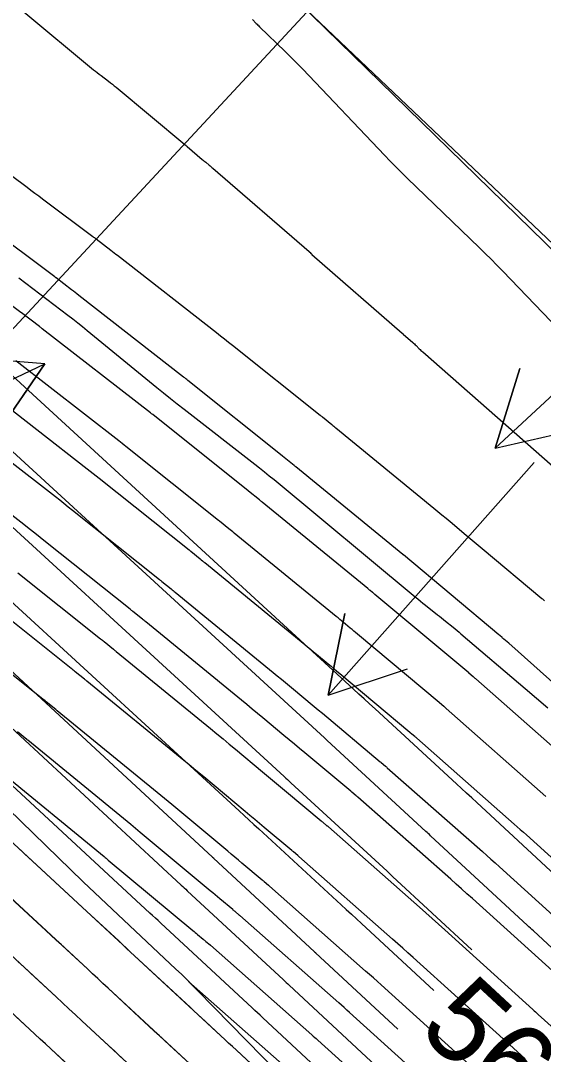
# Model space of a CAD drawing. Extents: x 954385 to 988206, y 1868364 to 1924553.
# Drawn here: x 955770.3 to 955807.8, y 1922926.4 to 1923000.7 of the extents above; entities that cross this region are included whole.
import ezdxf

# ---------------------------------------------------------------- set-up
doc = ezdxf.new("R2010")
doc.units = 0
for name, color, linetype in [('1', 7, 'Continuous'), ('Default', 7, 'Continuous'), ('Ex_Major Contours', 7, 'Continuous'), ('Ex_Minor Contours', 7, 'Continuous'), ('Perimeter', 7, 'Continuous'), ('Proposed Fill', 7, 'Continuous'), ('Slopes', 7, 'Continuous')]:
    doc.layers.add(name, color=color, linetype=linetype)

msp = doc.modelspace()

# ---------------------------------------------------------------- linework, layer by layer
for points in [[(955770.491, 1923001.305), (955775.511, 1922997.159), (955775.643, 1922997.052), (955775.776, 1922996.945), (955775.91, 1922996.84), (955776.045, 1922996.737), (955776.588, 1922996.325), (955776.723, 1922996.221), (955776.857, 1922996.116), (955776.989, 1922996.009), (955777.121, 1922995.901), (955782.055, 1922991.78), (955782.069, 1922991.769), (955782.083, 1922991.757), (955782.097, 1922991.746), (955782.111, 1922991.735), (955782.167, 1922991.69), (955782.181, 1922991.679), (955782.195, 1922991.667), (955782.209, 1922991.656), (955782.222, 1922991.644), (955783.308, 1922990.709), (955783.37, 1922990.656), (955783.432, 1922990.604), (955783.495, 1922990.552), (955783.558, 1922990.5), (955783.811, 1922990.295), (955783.873, 1922990.243), (955783.936, 1922990.191), (955783.998, 1922990.139), (955784.06, 1922990.086), (955790.976, 1922984.085), (955790.994, 1922984.069), (955791.012, 1922984.053), (955791.03, 1922984.036), (955791.047, 1922984.019), (955791.116, 1922983.95), (955791.133, 1922983.932), (955791.151, 1922983.916), (955791.169, 1922983.899), (955791.187, 1922983.883), (955797.665, 1922978.228), (955797.672, 1922978.222), (955797.679, 1922978.216), (955797.685, 1922978.21), (955797.691, 1922978.204), (955797.717, 1922978.178), (955797.723, 1922978.172), (955797.729, 1922978.166), (955797.736, 1922978.16), (955797.743, 1922978.154), (955798.42, 1922977.562), (955798.482, 1922977.507), (955798.543, 1922977.451), (955798.602, 1922977.394), (955798.661, 1922977.336), (955798.894, 1922977.102), (955798.953, 1922977.044), (955799.013, 1922976.986), (955799.073, 1922976.93), (955799.135, 1922976.875), (955811.848, 1922965.701)], [(955769.611, 1922989.547), (955770.73, 1922988.711), (955771.009, 1922988.502), (955771.289, 1922988.293), (955771.568, 1922988.083), (955771.847, 1922987.874), (955775.449, 1922985.177), (955775.509, 1922985.132), (955775.57, 1922985.086), (955775.63, 1922985.04), (955775.69, 1922984.994), (955776.751, 1922984.179), (955776.868, 1922984.09), (955776.985, 1922984), (955777.101, 1922983.909), (955777.217, 1922983.819), (955784.338, 1922978.263), (955784.628, 1922978.037), (955784.917, 1922977.809), (955785.205, 1922977.581), (955785.493, 1922977.352), (955791.787, 1922972.319), (955791.825, 1922972.289), (955791.862, 1922972.258), (955791.9, 1922972.228), (955791.937, 1922972.198), (955792.612, 1922971.652), (955792.687, 1922971.591), (955792.762, 1922971.53), (955792.836, 1922971.469), (955792.911, 1922971.408), (955799.939, 1922965.641), (955800.23, 1922965.402), (955800.52, 1922965.162), (955800.81, 1922964.921), (955801.099, 1922964.679), (955802.253, 1922963.712), (955802.541, 1922963.47), (955802.83, 1922963.228), (955803.119, 1922962.986), (955803.407, 1922962.744), (955807.681, 1922959.159), (955807.731, 1922959.117), (955807.879, 1922958.992)], [(955812.742, 1922949.314), (955805.316, 1922955.937), (955805.309, 1922955.943), (955804.964, 1922956.235), (955804.933, 1922956.26), (955804.903, 1922956.285), (955804.873, 1922956.311), (955804.843, 1922956.336), (955804.663, 1922956.487), (955804.602, 1922956.538), (955797.747, 1922962.284), (955797.727, 1922962.301), (955797.707, 1922962.318), (955790.032, 1922968.615), (955790, 1922968.641), (955789.968, 1922968.668), (955789.935, 1922968.694), (955789.902, 1922968.721), (955789.077, 1922969.389), (955789.059, 1922969.404), (955782.272, 1922974.83), (955782.198, 1922974.889), (955782.124, 1922974.948), (955782.049, 1922975.007), (955781.974, 1922975.065), (955774.446, 1922980.939), (955774.318, 1922981.038), (955774.19, 1922981.137), (955774.062, 1922981.236), (955773.934, 1922981.335), (955772.823, 1922982.188), (955772.799, 1922982.206), (955772.775, 1922982.224), (955772.752, 1922982.242), (955772.728, 1922982.26), (955767.761, 1922985.975)], [(955810.266, 1922946.905), (955802.943, 1922953.374), (955802.899, 1922953.413), (955802.854, 1922953.451), (955802.81, 1922953.489), (955802.765, 1922953.527), (955802.448, 1922953.795), (955802.441, 1922953.801), (955795.7, 1922959.446), (955795.659, 1922959.481), (955795.617, 1922959.516), (955795.575, 1922959.551), (955795.533, 1922959.586), (955795.365, 1922959.726), (955795.323, 1922959.761), (955795.281, 1922959.796), (955795.239, 1922959.831), (955795.197, 1922959.865), (955787.61, 1922966.082), (955787.564, 1922966.12), (955787.517, 1922966.158), (955787.47, 1922966.196), (955787.424, 1922966.234), (955786.628, 1922966.877), (955786.606, 1922966.895), (955779.752, 1922972.366), (955779.71, 1922972.399), (955779.668, 1922972.433), (955779.625, 1922972.466), (955779.583, 1922972.499), (955771.825, 1922978.542), (955771.777, 1922978.58), (955771.729, 1922978.617), (955771.681, 1922978.654), (955771.633, 1922978.691), (955770.331, 1922979.689), (955770.313, 1922979.702), (955770.296, 1922979.716), (955764.23, 1922984.257)], [(955807.986, 1922944.922), (955800.833, 1922951.241), (955800.789, 1922951.279), (955800.746, 1922951.317), (955800.703, 1922951.354), (955800.659, 1922951.391), (955800.352, 1922951.65), (955800.323, 1922951.675), (955794.445, 1922956.598), (955794.319, 1922956.703), (955794.193, 1922956.808), (955794.067, 1922956.913), (955793.941, 1922957.019), (955793.438, 1922957.439), (955793.311, 1922957.544), (955793.185, 1922957.649), (955793.059, 1922957.753), (955792.932, 1922957.857), (955785.612, 1922963.855), (955785.517, 1922963.933), (955785.421, 1922964.011), (955785.326, 1922964.089), (955785.23, 1922964.166), (955784.555, 1922964.712), (955784.521, 1922964.739), (955784.487, 1922964.766), (955777.831, 1922970.08), (955777.701, 1922970.183), (955777.571, 1922970.286), (955777.441, 1922970.388), (955777.311, 1922970.49), (955769.93, 1922976.24)], [(955767.8, 1922974.119), (955775.039, 1922968.48), (955775.257, 1922968.31), (955775.475, 1922968.139), (955775.693, 1922967.967), (955775.909, 1922967.794), (955782.369, 1922962.638), (955782.397, 1922962.615), (955782.425, 1922962.593), (955782.453, 1922962.57), (955782.481, 1922962.547), (955783.157, 1922962.002), (955783.241, 1922961.933), (955783.325, 1922961.865), (955783.41, 1922961.796), (955783.494, 1922961.727), (955790.667, 1922955.85), (955790.878, 1922955.676), (955791.089, 1922955.502), (955791.3, 1922955.327), (955791.51, 1922955.152), (955792.35, 1922954.451), (955792.56, 1922954.276), (955792.77, 1922954.1), (955792.979, 1922953.925), (955793.189, 1922953.749), (955798.205, 1922949.548), (955798.242, 1922949.518), (955798.352, 1922949.425), (955798.561, 1922949.248), (955798.6, 1922949.215), (955798.638, 1922949.182), (955798.677, 1922949.149), (955798.715, 1922949.115), (955805.706, 1922942.939), (955805.925, 1922942.745), (955806.144, 1922942.551), (955806.362, 1922942.356), (955806.579, 1922942.16), (955813.479, 1922935.918)], [(955765.669, 1922972.001), (955772.767, 1922966.471), (955773.074, 1922966.232), (955773.379, 1922965.991), (955773.684, 1922965.75), (955773.988, 1922965.508), (955780.251, 1922960.509), (955780.29, 1922960.478), (955780.33, 1922960.446), (955780.369, 1922960.414), (955780.408, 1922960.383), (955781.083, 1922959.837), (955781.157, 1922959.778), (955781.23, 1922959.718), (955781.303, 1922959.659), (955781.376, 1922959.599), (955788.402, 1922953.842), (955788.698, 1922953.599), (955788.993, 1922953.355), (955789.288, 1922953.11), (955789.582, 1922952.865), (955790.758, 1922951.884), (955791.052, 1922951.638), (955791.346, 1922951.392), (955791.64, 1922951.147), (955791.934, 1922950.901), (955796.087, 1922947.422), (955796.122, 1922947.393), (955796.156, 1922947.365), (955796.462, 1922947.106), (955796.496, 1922947.077), (955796.53, 1922947.048), (955796.564, 1922947.019), (955796.597, 1922946.989), (955803.426, 1922940.957), (955803.731, 1922940.687), (955804.035, 1922940.416), (955804.338, 1922940.144), (955804.641, 1922939.871), (955811.337, 1922933.815)], [(955809.194, 1922931.712), (955802.703, 1922937.583), (955802.315, 1922937.932), (955801.927, 1922938.281), (955801.537, 1922938.628), (955801.147, 1922938.974), (955794.48, 1922944.863), (955794.451, 1922944.888), (955794.422, 1922944.913), (955794.393, 1922944.938), (955794.364, 1922944.963), (955794.058, 1922945.222), (955794.014, 1922945.259), (955793.97, 1922945.296), (955790.678, 1922948.053), (955790.3, 1922948.369), (955789.922, 1922948.685), (955789.545, 1922949), (955789.167, 1922949.316), (955787.654, 1922950.578), (955787.276, 1922950.894), (955786.897, 1922951.208), (955786.517, 1922951.521), (955786.137, 1922951.834), (955779.257, 1922957.471), (955779.196, 1922957.521), (955779.134, 1922957.572), (955779.072, 1922957.622), (955779.01, 1922957.672), (955778.335, 1922958.218), (955778.284, 1922958.259), (955778.234, 1922958.299), (955778.183, 1922958.34), (955778.132, 1922958.381), (955772.066, 1922963.223), (955771.675, 1922963.534), (955771.283, 1922963.844), (955770.89, 1922964.153), (955770.496, 1922964.461), (955763.537, 1922969.882)], [(955770.067, 1922960.999), (955776.014, 1922956.252), (955776.076, 1922956.202), (955776.138, 1922956.153), (955776.2, 1922956.103), (955776.262, 1922956.053), (955776.937, 1922955.507), (955776.988, 1922955.466), (955777.038, 1922955.425), (955777.089, 1922955.384), (955777.139, 1922955.342), (955783.899, 1922949.804), (955784.35, 1922949.433), (955784.801, 1922949.061), (955785.251, 1922948.688), (955785.7, 1922948.314), (955787.647, 1922946.689), (955788.073, 1922946.333), (955788.499, 1922945.977), (955788.925, 1922945.62), (955789.351, 1922945.264), (955791.852, 1922943.17), (955791.879, 1922943.147), (955791.906, 1922943.124), (955791.932, 1922943.102), (955791.959, 1922943.079), (955792.266, 1922942.82), (955792.29, 1922942.8), (955792.314, 1922942.779), (955792.338, 1922942.758), (955792.362, 1922942.737), (955798.907, 1922936.956), (955799.363, 1922936.551), (955799.818, 1922936.146), (955800.272, 1922935.739), (955800.725, 1922935.331), (955807.052, 1922929.608), (955807.148, 1922929.521), (955807.244, 1922929.434), (955807.34, 1922929.346), (955807.436, 1922929.259), (955808.564, 1922928.226)], [(955806.491, 1922926.06), (955805.362, 1922927.093), (955805.249, 1922927.196), (955805.136, 1922927.299), (955805.023, 1922927.402), (955804.909, 1922927.505), (955798.444, 1922933.353), (955798.078, 1922933.683), (955797.711, 1922934.012), (955797.343, 1922934.34), (955796.974, 1922934.667), (955790.244, 1922940.611), (955790.225, 1922940.628), (955790.206, 1922940.645), (955790.187, 1922940.661), (955790.168, 1922940.678), (955789.861, 1922940.936), (955789.829, 1922940.963), (955789.797, 1922940.99), (955789.766, 1922941.017), (955789.734, 1922941.043), (955787.756, 1922942.699), (955787.416, 1922942.984), (955787.076, 1922943.269), (955786.735, 1922943.554), (955786.394, 1922943.838), (955783.417, 1922946.324), (955783.061, 1922946.62), (955782.706, 1922946.915), (955782.349, 1922947.209), (955781.992, 1922947.502), (955775.021, 1922953.214), (955774.982, 1922953.246), (955774.943, 1922953.278), (955774.903, 1922953.31), (955774.864, 1922953.342), (955774.189, 1922953.888), (955774.115, 1922953.947), (955774.042, 1922954.006), (955773.969, 1922954.065), (955773.896, 1922954.124), (955767.773, 1922959.011)], [(955802.767, 1922925.401), (955796.162, 1922931.375), (955795.883, 1922931.627), (955795.603, 1922931.878), (955795.323, 1922932.128), (955795.041, 1922932.377), (955788.127, 1922938.485), (955788.113, 1922938.498), (955788.098, 1922938.51), (955788.084, 1922938.522), (955788.069, 1922938.535), (955787.763, 1922938.794), (955787.726, 1922938.825), (955787.689, 1922938.855), (955787.653, 1922938.886), (955787.616, 1922938.917), (955786.162, 1922940.135), (955785.907, 1922940.348), (955785.652, 1922940.561), (955785.397, 1922940.774), (955785.142, 1922940.987), (955781.133, 1922944.334), (955780.872, 1922944.552), (955780.61, 1922944.769), (955780.348, 1922944.985), (955780.085, 1922945.201), (955772.903, 1922951.086), (955772.875, 1922951.109), (955772.847, 1922951.132), (955772.819, 1922951.155), (955772.79, 1922951.178), (955772.115, 1922951.723), (955772.031, 1922951.792), (955771.946, 1922951.859), (955771.862, 1922951.927), (955771.777, 1922951.995), (955765.478, 1922957.023)], [(955800.625, 1922923.298), (955793.881, 1922929.397), (955793.689, 1922929.571), (955793.496, 1922929.744), (955793.302, 1922929.916), (955793.108, 1922930.088), (955786.009, 1922936.359), (955785.99, 1922936.376), (955785.971, 1922936.392), (955785.664, 1922936.651), (955785.623, 1922936.686), (955785.581, 1922936.721), (955785.54, 1922936.756), (955785.498, 1922936.791), (955784.567, 1922937.571), (955784.398, 1922937.712), (955784.229, 1922937.854), (955784.059, 1922937.995), (955783.89, 1922938.136), (955778.85, 1922942.344), (955778.683, 1922942.483), (955778.515, 1922942.623), (955778.347, 1922942.761), (955778.178, 1922942.9), (955770.785, 1922948.958), (955770.751, 1922948.985), (955770.717, 1922949.013), (955770.042, 1922949.559)], [(955768.667, 1922946.829), (955776.271, 1922940.598), (955776.345, 1922940.537), (955776.419, 1922940.476), (955776.493, 1922940.415), (955776.567, 1922940.354), (955782.638, 1922935.286), (955782.722, 1922935.216), (955782.805, 1922935.146), (955782.889, 1922935.076), (955782.972, 1922935.006), (955783.38, 1922934.664), (955783.427, 1922934.625), (955783.473, 1922934.586), (955783.52, 1922934.547), (955783.566, 1922934.508), (955783.873, 1922934.249), (955783.887, 1922934.237), (955783.892, 1922934.233), (955791.175, 1922927.799), (955791.282, 1922927.705), (955791.388, 1922927.61), (955791.494, 1922927.515), (955791.6, 1922927.419), (955798.581, 1922921.105)], [(955782.32, 1922931.625), (955789.242, 1922925.51), (955789.261, 1922925.493), (955789.28, 1922925.476), (955789.3, 1922925.459), (955789.319, 1922925.442), (955796.643, 1922918.817), (955796.673, 1922918.789), (955796.704, 1922918.762), (955796.734, 1922918.734), (955796.765, 1922918.706), (955798.195, 1922917.397), (955798.223, 1922917.371), (955803.913, 1922912.115)]]:
    msp.add_lwpolyline(points)
at = {"layer": '1'}
for points in [[(955808.952, 1922938.985), (955803.015, 1922944.484), (955802.654, 1922944.818), (955802.292, 1922945.152), (955801.931, 1922945.486), (955801.569, 1922945.82), (955795.713, 1922951.216), (955795.325, 1922951.573), (955794.938, 1922951.93), (955794.55, 1922952.286), (955794.162, 1922952.643), (955766.377, 1922978.171), (955766.326, 1922978.218), (955766.274, 1922978.266), (955766.222, 1922978.314), (955766.17, 1922978.362), (955765.577, 1922978.913), (955765.529, 1922978.957), (955765.482, 1922979.001), (955765.435, 1922979.045), (955765.387, 1922979.089), (955736.766, 1923005.556)], [(955730.059, 1923000.864), (955730.327, 1923000.616), (955730.596, 1923000.367), (955730.865, 1923000.118), (955731.134, 1922999.87), (955759.924, 1922973.246), (955759.967, 1922973.206), (955760.009, 1922973.167), (955760.603, 1922972.615), (955760.681, 1922972.543), (955760.758, 1922972.472), (955760.836, 1922972.4), (955760.914, 1922972.328), (955789.181, 1922946.357), (955789.302, 1922946.246), (955789.422, 1922946.135), (955789.543, 1922946.024), (955789.664, 1922945.913), (955796.574, 1922939.545), (955796.676, 1922939.451), (955796.777, 1922939.358), (955796.878, 1922939.264), (955796.98, 1922939.17), (955802.659, 1922933.91)], [(955786.929, 1923000.756), (955787.192, 1923000.479), (955787.248, 1923000.42), (955787.305, 1923000.362), (955787.362, 1923000.304), (955787.421, 1923000.247), (955789.251, 1922998.473), (955789.574, 1922998.157), (955789.894, 1922997.837), (955790.21, 1922997.515), (955790.524, 1922997.189), (955796.394, 1922991.015), (955796.802, 1922990.59), (955797.215, 1922990.169), (955797.632, 1922989.753), (955798.053, 1922989.341), (955803.189, 1922984.372), (955803.619, 1922983.952), (955804.045, 1922983.528), (955804.468, 1922983.1), (955804.886, 1922982.668), (955810.057, 1922977.28)], [(955770.131, 1922982.204), (955773.666, 1922979.511), (955774.018, 1922979.241), (955774.367, 1922978.967), (955774.714, 1922978.69), (955775.059, 1922978.41), (955780.051, 1922974.317), (955780.535, 1922973.923), (955781.022, 1922973.531), (955781.511, 1922973.143), (955782.003, 1922972.758), (955787.074, 1922968.813), (955787.425, 1922968.537), (955787.774, 1922968.259), (955788.121, 1922967.978), (955788.465, 1922967.694), (955798.596, 1922959.27), (955798.783, 1922959.116), (955798.97, 1922958.963), (955799.158, 1922958.811), (955799.348, 1922958.66), (955800.203, 1922957.982), (955800.344, 1922957.87), (955800.485, 1922957.758), (955800.626, 1922957.645), (955800.766, 1922957.533), (955801.328, 1922957.081), (955801.467, 1922956.967), (955801.607, 1922956.853), (955801.745, 1922956.737), (955801.882, 1922956.621), (955806.5, 1922952.678), (955807.314, 1922951.981), (955808.126, 1922951.281)], [(955833.208, 1922910.994), (955807.086, 1922935.26), (955806.979, 1922935.36), (955806.872, 1922935.459), (955806.765, 1922935.559), (955806.658, 1922935.658), (955799.698, 1922942.104), (955799.616, 1922942.18), (955799.535, 1922942.255), (955799.453, 1922942.33), (955799.372, 1922942.406), (955792.285, 1922948.936), (955792.233, 1922948.984), (955792.18, 1922949.033), (955792.128, 1922949.081), (955792.076, 1922949.129), (955763.556, 1922975.332)], [(955758.057, 1922969.522), (955785.967, 1922943.879), (955786.316, 1922943.559), (955786.664, 1922943.238), (955787.013, 1922942.917), (955787.362, 1922942.595), (955793.287, 1922937.136), (955793.653, 1922936.798), (955794.019, 1922936.46), (955794.385, 1922936.122), (955794.75, 1922935.783), (955799.937, 1922930.979)], [(955755.604, 1922966.925), (955784.039, 1922940.568), (955784.107, 1922940.506), (955784.129, 1922940.485), (955791.374, 1922933.755), (955791.43, 1922933.702), (955791.448, 1922933.685), (955797.344, 1922928.187)], [(955753.691, 1922964.609), (955781.796, 1922938.557), (955781.906, 1922938.455), (955782.016, 1922938.354), (955782.126, 1922938.252), (955782.235, 1922938.15), (955789.133, 1922931.742), (955789.238, 1922931.644), (955789.343, 1922931.547), (955789.447, 1922931.449), (955789.552, 1922931.352), (955796.456, 1922924.914)], [(955794.218, 1922922.899), (955787.655, 1922929.018), (955787.465, 1922929.196), (955787.274, 1922929.374), (955787.083, 1922929.551), (955786.892, 1922929.729), (955780.342, 1922935.814), (955780.145, 1922935.997), (955779.947, 1922936.18), (955779.75, 1922936.363), (955779.553, 1922936.546), (955751.777, 1922962.292)], [(955791.98, 1922920.884), (955785.759, 1922926.685), (955785.482, 1922926.943), (955785.206, 1922927.201), (955784.929, 1922927.458), (955784.652, 1922927.716), (955778.448, 1922933.479), (955778.164, 1922933.743), (955777.879, 1922934.007), (955777.594, 1922934.272), (955777.309, 1922934.536), (955749.864, 1922959.976)], [(955782.411, 1922925.703), (955776.555, 1922931.143), (955776.183, 1922931.489), (955775.811, 1922931.834), (955775.438, 1922932.18), (955775.066, 1922932.525), (955747.95, 1922957.659)], [(955746.037, 1922955.343), (955772.823, 1922930.514), (955773.283, 1922930.088), (955773.742, 1922929.661), (955774.202, 1922929.235), (955774.661, 1922928.808), (955780.171, 1922923.69)], [(955778.221, 1922921.407), (955772.435, 1922926.782), (955772.055, 1922927.135), (955771.674, 1922927.488), (955771.293, 1922927.841), (955770.913, 1922928.194), (955744.124, 1922953.026)]]:
    msp.add_lwpolyline(points, dxfattribs=at)
at = {"layer": 'Default'}
msp.add_line((955858.372, 1922937.149), (955453.201, 1923322.797), dxfattribs=at)
at = {"layer": 'Ex_Major Contours'}
msp.add_lwpolyline([(955782.411, 1922925.702), (955780.958, 1922927.052), (955780.595, 1922927.389), (955780.232, 1922927.726), (955779.869, 1922928.064), (955779.506, 1922928.401), (955776.555, 1922931.144), (955776.183, 1922931.489), (955775.811, 1922931.835), (955775.439, 1922932.18), (955775.067, 1922932.525), (955773.578, 1922933.906), (955773.205, 1922934.251), (955772.833, 1922934.596), (955772.461, 1922934.941), (955772.088, 1922935.286), (955769.235, 1922937.931)], dxfattribs=at)
at = {"layer": 'Ex_Minor Contours'}
for points in [[(955789.817, 1922922.899), (955785.758, 1922926.684), (955785.482, 1922926.942), (955785.205, 1922927.199), (955784.928, 1922927.457), (955784.651, 1922927.714), (955783.543, 1922928.744), (955783.266, 1922929.002), (955782.989, 1922929.259), (955782.712, 1922929.517), (955782.435, 1922929.774), (955778.449, 1922933.479), (955778.164, 1922933.743), (955777.879, 1922934.008), (955777.595, 1922934.272), (955777.31, 1922934.536), (955776.171, 1922935.592), (955775.886, 1922935.856), (955775.601, 1922936.12), (955775.316, 1922936.384), (955775.031, 1922936.648), (955771.127, 1922940.267), (955770.836, 1922940.537), (955770.545, 1922940.806), (955770.254, 1922941.076)], [(955777.475, 1922926.194), (955777.025, 1922926.611), (955776.576, 1922927.029), (955774.661, 1922928.808), (955774.202, 1922929.235), (955773.743, 1922929.662), (955773.283, 1922930.088), (955772.823, 1922930.514), (955770.979, 1922932.224), (955770.522, 1922932.648), (955770.065, 1922933.071)], [(955773.957, 1922925.368), (955772.435, 1922926.782), (955772.055, 1922927.135), (955771.674, 1922927.489), (955771.294, 1922927.842), (955770.913, 1922928.195), (955768.036, 1922930.862)]]:
    msp.add_lwpolyline(points, dxfattribs=at)
at = {"layer": 'Perimeter'}
for points in [[(955697.277, 1923091.036), (955727.599, 1923061.705), (955759.462, 1923031.62), (955791.176, 1923001.071), (955820.683, 1922972.263), (955842.265, 1922950.948), (955802.765, 1922910.953)], [(955788.816, 1922925.006), (955781.811, 1922932.144), (955781.416, 1922932.503), (955774.772, 1922938.789), (955767.591, 1922945.749), (955766.746, 1922946.533), (955759.925, 1922952.211), (955752.308, 1922958.724), (955750.988, 1922959.908), (955744.76, 1922964.747), (955736.807, 1922970.905), (955733.738, 1922973.18), (955728.675, 1922976.877), (955720.379, 1922982.68), (955715.5, 1922985.982), (955712.503, 1922987.995), (955704.411, 1922993.991), (955698.475, 1922998.944)]]:
    msp.add_lwpolyline(points, dxfattribs=at)
at = {"layer": 'Proposed Fill'}
msp.add_lwpolyline([(955802.765, 1922910.953), (955797.354, 1922916.518), (955795.949, 1922917.997), (955788.816, 1922925.006), (955781.811, 1922932.144), (955781.416, 1922932.503), (955774.772, 1922938.789), (955767.591, 1922945.749), (955766.746, 1922946.533), (955759.925, 1922952.211), (955752.308, 1922958.724), (955750.988, 1922959.908), (955744.76, 1922964.747), (955736.807, 1922970.905), (955733.738, 1922973.18), (955728.675, 1922976.877), (955720.379, 1922982.68), (955715.5, 1922985.982), (955712.503, 1922987.995), (955704.411, 1922993.991), (955698.475, 1922998.944)], dxfattribs=at)
at = {"layer": 'Slopes'}
for points in [[(955807.131, 1923018.928), (955642.239, 1922841.021), (955643.571, 1922846.871), (955642.239, 1922841.021), (955647.972, 1922842.793)], [(955857.131, 1923018.928), (955804.346, 1922969.951), (955806.114, 1922975.684), (955804.346, 1922969.951), (955810.195, 1922971.286)], [(955757.131, 1922968.928), (955772.006, 1922976.025), (955768.608, 1922971.08), (955772.006, 1922976.025), (955766.025, 1922976.495)], [(955807.131, 1922968.928), (955792.348, 1922952.196), (955793.54, 1922958.076), (955792.348, 1922952.196), (955798.037, 1922954.104)]]:
    msp.add_lwpolyline(points, dxfattribs=at)

# ---------------------------------------------------------------- texts
at = {"layer": '1'}
msp.add_text('565', height=6, rotation=317.12001, dxfattribs=at).set_placement((955798.681, 1922928.052))

doc.saveas('drawing.dxf')
